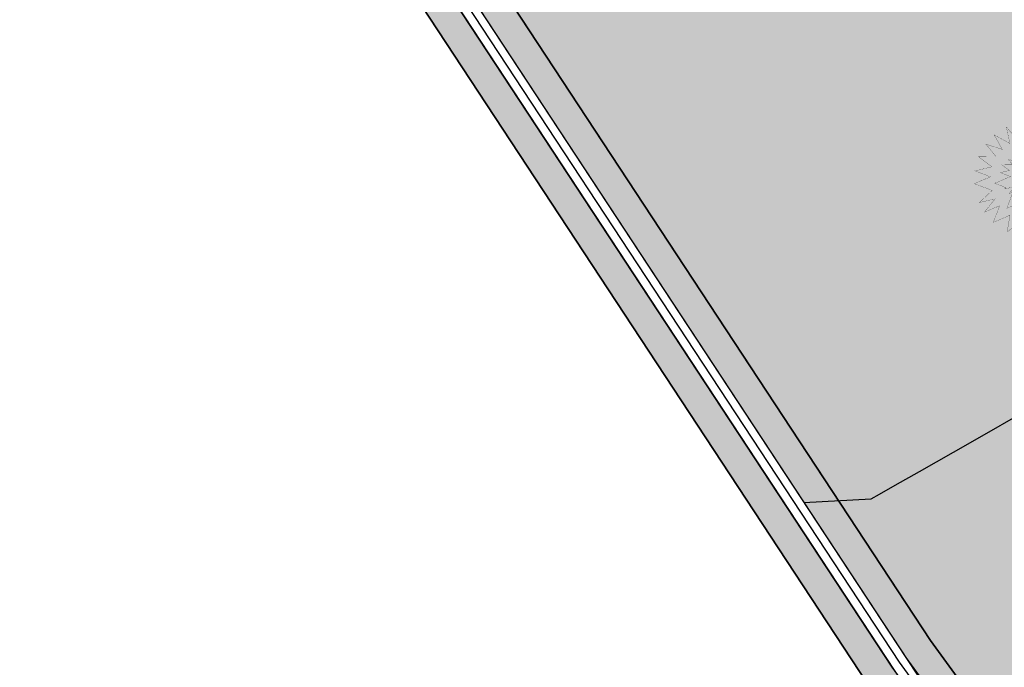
# Model space of a CAD drawing. Header units: millimetres. Extents: x 767170 to 66149698, y -983507 to 2493658.
# Tile 466 of 656: x 5038032 to 5061292, y -687620 to -672326. Entities that reach past the tile are written whole.
import ezdxf

# ---------------------------------------------------------------- set-up
doc = ezdxf.new("R2010")
doc.units = ezdxf.units.MM
doc.layers.add('(032) Горизонтали утолщенные', color=32, linetype='Continuous', lineweight=30)
doc.layers.add('A-PlantOutdoor-G', color=82, linetype='Continuous', lineweight=5)
for name, color, linetype in [('(040) Ограда', 7, 'Continuous'), ('GLUXOY OG', 7, 'Continuous'), ('деревья', 7, 'Continuous')]:
    doc.layers.add(name, color=color, linetype=linetype)
doc.styles.get("Standard").update_dxf_attribs({"font": 'isocpeui.ttf'})
doc.linetypes.add('ОГРАДА_БЕТ', pattern='A,4,["|",Standard,S=0.8,R=0,X=0,Y=-0.8],4', length=8)
doc.linetypes.add('ОГРАДА_ГЛИН', pattern='A,4,["|",Standard,S=0.8,R=0,X=0,Y=-0.8],0.5,["|",Standard,S=0.8,R=0,X=0,Y=-0.8],3.5', length=8)

# ---------------------------------------------------------------- blocks, each defined once
blk = doc.blocks.new('A$C05d28b1e')
at = {"layer": '(032) Горизонтали утолщенные', "color": 32, "linetype": 'Continuous', "lineweight": 30, "ltscale": 600}
blk.add_lwpolyline([(-126187.9559047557, -86161.6439114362), (-124604.9924244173, -86080.61911264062), (-124404.0985673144, -85966.11735451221), (-124037.1254177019, -85757.1022567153), (-123457.9440896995, -85427.35170674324), (-122659.4326536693, -84972.72428797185), (-121868.7435523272, -84522.31116807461), (-121182.9897348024, -84131.15056164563)], dxfattribs=at)
at = {"layer": '(040) Ограда', "ltscale": 600, "flags": 128}
blk.add_lwpolyline([(-65264.40736584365, 129736.0944886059), (-69527.56274084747, 127117.9602796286), (-60665.4079442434, 110685.5274772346), (-137358.727671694, 64079.83214361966), (-200340.084258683, 25825.59958398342), (-120612.5554367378, -95364.3361081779), (-115994.5822715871, -101904.9477696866)], dxfattribs=at)
at = {"layer": '(040) Ограда', "linetype": 'ОГРАДА_БЕТ', "ltscale": 600, "flags": 128}
blk.add_lwpolyline([(-64714.22453771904, 129604.5693745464), (-68996.00000000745, 126975), (-60133, 110541), (-137151.0000000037, 63738), (-199777.9999999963, 25699), (-120282.0000000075, -95139.0000000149), (-115667.8203322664, -101674.2387862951)], dxfattribs=at)
blk = doc.blocks.new('P_______________10____A_')
at = {"layer": 'деревья', "true_color": 0x2a8a14}
h = blk.add_hatch(color=84, dxfattribs=at)
h.dxf.hatch_style = 2
edge = h.paths.add_edge_path()
edge.add_line((1.985291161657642, 0.9082210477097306), (1.331519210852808, 0.8992729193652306))
edge.add_line((1.331519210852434, 0.8992729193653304), (1.719988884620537, 1.369511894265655))
edge.add_line((1.719988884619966, 1.369511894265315), (1.119273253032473, 1.176304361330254))
edge.add_line((1.119273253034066, 1.176304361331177), (1.41307650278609, 1.704951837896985))
edge.add_line((1.413076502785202, 1.704951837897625), (0.8441966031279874, 1.393718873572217))
edge.add_line((0.8441966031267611, 1.393718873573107), (0.9736509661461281, 1.997993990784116))
edge.add_line((0.973650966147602, 1.997993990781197), (0.579543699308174, 1.536993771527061))
edge.add_line((0.5795436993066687, 1.536993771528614), (0.3871190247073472, 2.20433702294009))
edge.add_line((0.3871190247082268, 2.204337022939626), (0.03427900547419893, 1.641101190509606))
edge.add_line((0.03427900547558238, 1.641101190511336), (-0.2268286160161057, 2.228278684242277))
edge.add_line((-0.2268286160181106, 2.228278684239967), (-0.2948551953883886, 1.616734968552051))
edge.add_line((-0.2948551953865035, 1.616734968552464), (-0.4784065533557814, 1.769875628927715))
edge.add_arc((1.239582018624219, 2.114296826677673), 1.752173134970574, 191.3363373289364, 205.3135513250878)
edge.add_arc((1.239582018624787, 2.11429682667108), 1.752173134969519, 205.3135513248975, 235.656880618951)
edge.add_arc((0.728650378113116, 1.366508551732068), 0.8465029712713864, 235.6568806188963, 278.5524934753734)
edge.add_arc((0.919185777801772, 0.09954787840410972), 0.4347046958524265, 37.190929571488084, 98.5524934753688, ccw=False)
edge.add_arc((1.125997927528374, 0.2632662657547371), 0.1710750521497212, -54.77873898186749, 35.37876532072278, ccw=False)
edge.add_arc((1.07143794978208, 0.0004528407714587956), 0.1965220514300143, -51.38912543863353, 38.76837886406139, ccw=False)
edge.add_arc((1.638466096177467, -0.7421239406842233), 0.7378499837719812, 127.0334252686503, 186.9905692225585)
edge.add_arc((2.443580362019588, -0.6434028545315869), 1.548994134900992, 186.9905692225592, 205.2769508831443)
edge.add_line((1.042895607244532, -1.304814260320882), (1.44702890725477, -1.478780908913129))
edge.add_line((1.44702890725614, -1.478780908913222), (1.21716964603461, -0.8748298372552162))
edge.add_line((1.217169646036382, -0.8748298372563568), (1.775022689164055, -1.110018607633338))
edge.add_line((1.775022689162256, -1.110018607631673), (1.382072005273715, -0.6252749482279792))
edge.add_line((1.382072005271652, -0.6252749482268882), (1.956130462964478, -0.7568884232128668))
edge.add_line((1.956130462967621, -0.7568884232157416), (1.489701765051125, -0.3173407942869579))
edge.add_line((1.489701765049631, -0.317340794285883), (2.140901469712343, -0.06828102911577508))
edge.add_line((2.140901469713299, -0.0682810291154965), (1.5523693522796, 0.1783573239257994))
edge.add_line((1.55236935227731, 0.17835732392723), (2.116037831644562, 0.3976668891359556))
edge.add_line((2.116037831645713, 0.3976668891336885), (1.497378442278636, 0.542702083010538))
edge.add_line((1.497378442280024, 0.5427020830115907), (1.985291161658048, 0.9082210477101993))
at = {"layer": 'деревья', "true_color": 0x3fd21e}
h = blk.add_hatch(color=82, dxfattribs=at)
h.dxf.hatch_style = 2
h.paths.add_polyline_path([(-0.8581990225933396, 1.246129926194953), (-0.5436244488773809, 1.063218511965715, -0.04563141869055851), (-0.3591596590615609, 1.14568486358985), (-0.4015749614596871, 1.347026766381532), (-0.2839697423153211, 1.248906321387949, -0.01869201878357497), (-0.3443499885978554, 1.36511721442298, -0.06106282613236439), (-0.4784065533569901, 1.76987562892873), (-0.8348031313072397, 2.067224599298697), (-0.7109143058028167, 1.479134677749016), (-1.284142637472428, 1.812441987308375), (-1.120899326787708, 1.161216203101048), (-1.813038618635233, 1.261049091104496), (-1.381283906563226, 0.8057655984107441), (-2.052663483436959, 0.7048193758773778), (-1.485255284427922, 0.5364644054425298), (-2.120629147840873, 0.3868311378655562), (-1.555209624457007, 0.1643257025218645), (-2.131224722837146, -0.0587485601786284), (-1.535189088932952, -0.167054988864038), (-2.036503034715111, -0.5397647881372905), (-1.43453019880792, -0.5040119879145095), (-1.828804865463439, -0.9921791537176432), (-1.224701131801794, -0.8560004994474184), (-1.562404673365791, -1.356476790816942), (-0.8982079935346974, -1.163675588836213), (-1.02492655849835, -1.783741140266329), (-0.4920175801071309, -1.368184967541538), (-0.4792922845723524, -1.479080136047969, 0.1001982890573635), (-0.1622534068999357, -1.641072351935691), (-0.03804104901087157, -1.463662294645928), (0.07300166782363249, -1.674190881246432, 0.07578107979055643), (0.3406125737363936, -1.635331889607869), (0.3868555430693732, -1.419496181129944), (0.662940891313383, -1.621641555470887, 0.1929814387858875), (0.8963541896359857, -1.552113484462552), (0.8407934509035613, -1.217815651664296), (1.020188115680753, -1.295039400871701, 0.03826961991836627), (1.016255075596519, -1.245171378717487, -0.04920597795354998), (0.9261831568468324, -0.9546721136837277), (0.620663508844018, -0.823155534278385, -0.02976381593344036), (0.5071370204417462, -0.8904130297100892), (0.5593157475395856, -1.204361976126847), (0.2570765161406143, -0.983067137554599, -0.01408684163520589), (0.1959051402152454, -0.9958614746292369), (0.1470133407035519, -1.224060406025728), (0.03558639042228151, -1.012803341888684, -0.02110386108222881), (-0.05801160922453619, -1.011900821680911), (-0.2278026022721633, -1.254409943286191), (-0.2589622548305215, -0.9828677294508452, -0.03163196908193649), (-0.3929869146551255, -0.9416481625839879), (-0.6055515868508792, -1.107403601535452), (-0.5558840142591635, -0.8643677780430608, -0.02490358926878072), (-0.6486138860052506, -0.8043903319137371), (-0.9084653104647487, -0.879819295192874), (-0.7815979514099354, -0.6918020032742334, -0.05367376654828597), (-0.9313678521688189, -0.5075013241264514), (-1.117071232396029, -0.5493630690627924), (-0.9942000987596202, -0.3972314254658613, -0.046223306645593), (-1.067888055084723, -0.2062876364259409), (-1.13133611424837, -0.2100559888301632), (-1.077495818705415, -0.1700275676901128, -0.04689675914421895), (-1.108192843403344, 0.03532884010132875), (-1.119994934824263, 0.03747341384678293), (-1.108533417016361, 0.04191213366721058, -0.05369933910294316), (-1.094623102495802, 0.2790992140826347), (-1.200122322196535, 0.3206155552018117), (-1.080656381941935, 0.3487502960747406, -0.01559766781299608), (-1.062793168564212, 0.4155993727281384, -0.07599520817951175), (-0.9187709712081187, 0.7183668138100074), (-1.067499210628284, 0.875200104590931), (-0.8233207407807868, 0.8399802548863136, -0.01722622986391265), (-0.7701456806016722, 0.8948591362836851)])
h.paths.add_polyline_path([(-0.1622534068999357, -1.641072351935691, -0.1001982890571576), (-0.4792922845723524, -1.479080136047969), (-0.4186767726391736, -2.007316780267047)])
h.paths.add_polyline_path([(0.3406125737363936, -1.635331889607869, -0.07578107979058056), (0.07300166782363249, -1.674190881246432), (0.2573884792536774, -2.023774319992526)], flags=17)
h.paths.add_polyline_path([(0.8963541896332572, -1.55211348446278, -0.1929814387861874), (0.6629408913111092, -1.621641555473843), (0.9418503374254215, -1.825854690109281)])
at = {"layer": 'деревья', "true_color": 0x9dee8b}
h = blk.add_hatch(color=81, dxfattribs=at)
h.dxf.hatch_style = 2
h.paths.add_polyline_path([(1.194073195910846, -0.1531098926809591, 0.03297286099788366), (1.23071292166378, -0.1214716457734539), (0.9813900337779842, -0.216828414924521), (1.029030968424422, -0.2617237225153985), (0.6651295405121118, -0.1782926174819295), (0.868153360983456, -0.4287426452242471), (0.7305782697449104, -0.370741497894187), (0.9061011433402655, -0.8319246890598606, -0.2677487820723)], flags=17)
h.paths.add_polyline_path([(1.265482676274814, 0.3623151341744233, 0.1778901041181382), (1.012989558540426, 0.5240110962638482), (0.8597915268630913, 0.4092430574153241), (1.188210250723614, 0.332250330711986), (0.8170443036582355, 0.187838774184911), (1.305037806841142, -0.0166664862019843, 0.2795100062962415)])
h.paths.add_polyline_path([(1.188210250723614, 0.332250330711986), (0.8597915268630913, 0.4092430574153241), (1.012989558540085, 0.5240110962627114, 0.09194965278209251), (0.8545384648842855, 0.5294186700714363, -0.1893840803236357), (0.2510977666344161, 0.6675730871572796, -0.1142005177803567), (-0.2839697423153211, 1.248906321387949), (-0.4015749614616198, 1.347026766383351), (-0.3136125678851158, 0.9294766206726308), (-0.8581990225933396, 1.246129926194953), (-0.753878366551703, 0.8299640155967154), (-1.067499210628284, 0.875200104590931), (-0.8360952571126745, 0.6311856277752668), (-0.4136325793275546, 0.5058372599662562), (-1.200122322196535, 0.3206155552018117), (-0.7977459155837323, 0.1622712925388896), (-1.119994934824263, 0.03747341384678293), (-0.8615605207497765, -0.009487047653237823), (-1.13133611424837, -0.2100559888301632), (-0.8284984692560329, -0.1920696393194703), (-1.117071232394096, -0.5493630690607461), (-0.608061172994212, -0.4346206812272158), (-0.9084653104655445, -0.8798192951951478), (-0.5370060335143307, -0.7719931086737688), (-0.6055515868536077, -1.107403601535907), (-0.2743114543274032, -0.8491064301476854), (-0.2278026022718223, -1.254409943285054), (-0.004900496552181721, -0.9360432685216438), (0.1470133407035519, -1.224060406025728), (0.2065694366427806, -0.9460866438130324), (0.5593157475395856, -1.204361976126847), (0.4863493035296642, -0.7653375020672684), (0.9261831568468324, -0.9546721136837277, -0.02008230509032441), (0.9061011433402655, -0.8319246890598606), (0.7305782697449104, -0.370741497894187), (0.868153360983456, -0.4287426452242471), (0.6651295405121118, -0.1782926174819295), (1.029030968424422, -0.2617237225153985), (0.9813900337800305, -0.21682841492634), (1.230712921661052, -0.1214716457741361, 0.08809799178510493), (1.305037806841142, -0.0166664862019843), (0.8170443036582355, 0.187838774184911)])
h.paths.add_polyline_path([(0.2932532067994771, 1.535622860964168), (-0.007090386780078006, 1.056186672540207), (-0.06544873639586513, 1.187422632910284), (-0.07774837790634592, 1.076851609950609), (-0.2839697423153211, 1.248906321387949, 0.1142005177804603), (0.2510977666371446, 0.6675730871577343, 0.1893840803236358), (0.8545384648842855, 0.5294186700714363, -0.09194965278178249), (1.012989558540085, 0.5240110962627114), (1.142722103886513, 0.6212000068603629), (0.7399436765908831, 0.6156872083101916), (0.9078590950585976, 0.8189472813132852), (0.5397150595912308, 0.7005415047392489), (0.7094946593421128, 1.00603015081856), (0.4488834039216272, 0.8634502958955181), (0.4765525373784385, 0.992605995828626), (0.4565691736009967, 0.9692307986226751)])
at = {"layer": 'деревья', "true_color": 0x2a8a14}
h = blk.add_hatch(color=84, dxfattribs=at)
h.dxf.hatch_style = 2
h.paths.add_polyline_path([(-0.4136325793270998, 0.5058372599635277), (-0.8360952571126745, 0.6311856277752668), (-0.9187709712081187, 0.7183668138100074, 0.07599520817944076), (-1.062793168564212, 0.4155993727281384, 0.01559766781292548), (-1.080656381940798, 0.3487502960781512)])
h.paths.add_polyline_path([(-0.7977459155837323, 0.1622712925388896), (-1.094623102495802, 0.2790992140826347, 0.0536993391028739), (-1.108533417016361, 0.04191213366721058)])
h.paths.add_polyline_path([(-0.8615605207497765, -0.009487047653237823), (-1.108192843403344, 0.03532884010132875, 0.04689675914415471), (-1.077495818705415, -0.1700275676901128)])
h.paths.add_polyline_path([(-0.8284984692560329, -0.1920696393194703), (-1.067888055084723, -0.2062876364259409, 0.04622330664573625), (-0.9942000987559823, -0.3972314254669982)])
h.paths.add_polyline_path([(-0.6080611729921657, -0.4346206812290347), (-0.9313678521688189, -0.5075013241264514, 0.05367376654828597), (-0.7815979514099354, -0.6918020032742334)])
h.paths.add_polyline_path([(-0.3591596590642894, 1.145684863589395, 0.0456314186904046), (-0.5436244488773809, 1.063218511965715), (-0.3136125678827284, 0.9294766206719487)])
h.paths.add_polyline_path([(-0.2743114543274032, -0.8491064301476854), (-0.3929869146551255, -0.9416481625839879, 0.03163196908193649), (-0.2589622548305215, -0.9828677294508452)])
h.paths.add_polyline_path([(-0.5370060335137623, -0.7719931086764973), (-0.6486138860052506, -0.8043903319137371, 0.02490358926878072), (-0.5558840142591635, -0.8643677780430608)])
h.paths.add_polyline_path([(-0.004900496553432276, -0.9360432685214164), (-0.05801160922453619, -1.011900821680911, 0.02110386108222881), (0.03558639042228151, -1.012803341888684)])
h.paths.add_polyline_path([(0.620663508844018, -0.823155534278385), (0.4863493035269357, -0.7653375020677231), (0.5071370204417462, -0.8904130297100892, 0.02976381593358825)])
at = {"layer": 'деревья', "true_color": 0x3fd21e}
h = blk.add_hatch(color=82, dxfattribs=at)
h.dxf.hatch_style = 2
edge = h.paths.add_edge_path()
edge.add_arc((1.063197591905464, 0.07982069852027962), 0.6295382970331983, 13.450291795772, 31.2057089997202)
edge.add_arc((1.037090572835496, 0.08491502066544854), 0.6494747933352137, 29.62784242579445, 44.80219076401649)
edge.add_line((1.497921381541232, 0.5425747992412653), (2.116037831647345, 0.3976668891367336))
edge.add_line((2.1160378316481, 0.3976668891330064), (1.675468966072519, 0.2262523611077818))
at = {"layer": 'деревья', "color": 7, "const_width": 0.006886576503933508, "flags": 128}
for points in [[(0.5795436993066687, 1.536993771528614), (0.973650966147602, 1.997993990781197), (0.8441966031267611, 1.393718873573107), (1.413076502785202, 1.704951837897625), (1.119273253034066, 1.176304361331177), (1.719988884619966, 1.369511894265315), (1.331519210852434, 0.8992729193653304), (1.985291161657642, 0.9082210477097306), (1.497378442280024, 0.5427020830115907), (2.116037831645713, 0.3976668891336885), (1.55236935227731, 0.17835732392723), (2.140901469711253, -0.0682810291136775), (1.489701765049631, -0.317340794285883), (1.956130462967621, -0.7568884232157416), (1.382072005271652, -0.6252749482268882), (1.775022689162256, -1.110018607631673), (1.217169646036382, -0.8748298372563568), (1.44702890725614, -1.478780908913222), (0.8407934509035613, -1.217815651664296), (0.9418503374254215, -1.825854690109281), (0.3868555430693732, -1.419496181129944), (0.2573884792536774, -2.023774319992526), (-0.03804104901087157, -1.463662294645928), (-0.4186767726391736, -2.007316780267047), (-0.4920175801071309, -1.368184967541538), (-1.024926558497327, -1.783741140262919), (-0.8982079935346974, -1.163675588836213), (-1.56240467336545, -1.356476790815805), (-1.224701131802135, -0.8560004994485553), (-1.828804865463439, -0.9921791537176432), (-1.43453019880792, -0.5040119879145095), (-2.036503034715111, -0.5397647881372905), (-1.535189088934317, -0.1670549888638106), (-2.131224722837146, -0.0587485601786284), (-1.555209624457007, 0.1643257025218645), (-2.120629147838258, 0.386831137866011), (-1.485255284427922, 0.5364644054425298), (-2.052663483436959, 0.7048193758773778), (-1.381283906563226, 0.8057655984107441), (-1.813038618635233, 1.261049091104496), (-1.120899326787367, 1.161216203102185), (-1.284142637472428, 1.812441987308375), (-0.7109143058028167, 1.479134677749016), (-0.8348031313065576, 2.067224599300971), (-0.2948551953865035, 1.616734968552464), (-0.2268286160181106, 2.228278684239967), (0.03427900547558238, 1.641101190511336), (0.3871190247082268, 2.204337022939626), (0.5795436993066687, 1.536993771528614)], [(0.4565691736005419, 0.9692307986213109), (0.4765525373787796, 0.9926059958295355), (0.4488834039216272, 0.8634502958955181), (0.7094946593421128, 1.00603015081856), (0.5397150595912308, 0.7005415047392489), (0.9078590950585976, 0.8189472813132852), (0.7399436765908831, 0.6156872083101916), (1.142722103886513, 0.6212000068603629), (0.8597915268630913, 0.4092430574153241), (1.188210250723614, 0.332250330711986), (0.8170443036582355, 0.187838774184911), (1.400328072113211, -0.05660013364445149), (0.9813900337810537, -0.216828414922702), (1.029030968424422, -0.2617237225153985), (0.6651295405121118, -0.1782926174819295), (0.868153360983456, -0.4287426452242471), (0.7305782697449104, -0.370741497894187), (0.9580365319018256, -0.9683839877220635), (0.4863493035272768, -0.7653375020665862), (0.5593157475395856, -1.204361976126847), (0.2065694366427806, -0.9460866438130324), (0.1470133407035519, -1.224060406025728), (-0.004900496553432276, -0.9360432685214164), (-0.2278026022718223, -1.254409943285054), (-0.2743114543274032, -0.8491064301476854), (-0.6055515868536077, -1.107403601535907), (-0.5370060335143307, -0.7719931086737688), (-0.9084653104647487, -0.879819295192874), (-0.6080611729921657, -0.4346206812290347), (-1.117071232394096, -0.5493630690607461), (-0.8284984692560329, -0.1920696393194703), (-1.13133611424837, -0.2100559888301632), (-0.8615605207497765, -0.009487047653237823), (-1.119994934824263, 0.03747341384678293), (-0.7977459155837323, 0.1622712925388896), (-1.200122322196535, 0.3206155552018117), (-0.4136325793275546, 0.5058372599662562), (-0.8360952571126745, 0.6311856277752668), (-1.067499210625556, 0.8752001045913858), (-0.753878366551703, 0.8299640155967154), (-0.8581990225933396, 1.246129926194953), (-0.3136125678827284, 0.9294766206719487), (-0.4015749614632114, 1.347026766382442), (-0.07774837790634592, 1.076851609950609), (-0.06544873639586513, 1.187422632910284), (-0.007090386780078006, 1.056186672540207), (0.2932532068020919, 1.535622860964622)], [(0.01520713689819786, 0.3238319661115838), (-0.01954987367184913, 0.2612928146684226), (-0.05181292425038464, 0.2686897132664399), (-0.03023354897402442, 0.2420694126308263), (-0.03984313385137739, 0.2247786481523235), (-0.02110302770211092, 0.2308060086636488), (0.4086747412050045, -0.2993675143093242), (0.4690441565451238, -0.4579870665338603), (0.1319051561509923, -0.3128593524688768), (0.1767811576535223, -0.5828692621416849), (0.08468354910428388, -0.5154368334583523), (0.02824005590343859, -0.4084242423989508), (-0.03692843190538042, -0.5015031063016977), (-0.05660532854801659, -0.3300278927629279), (-0.1861766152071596, -0.431066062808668), (-0.1758040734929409, -0.3803106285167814), (-0.2545259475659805, -0.4031617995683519), (0.008578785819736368, -0.0132408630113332), (-0.4053375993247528, -0.1065469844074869), (-0.2579724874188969, 0.07591162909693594), (-0.04028220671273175, 0.1602168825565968), (-0.2796154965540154, 0.2543999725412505)]]:
    blk.add_lwpolyline(points, close=True, dxfattribs=at)

msp = doc.modelspace()

# ---------------------------------------------------------------- hatches: boundary and pattern name
at = {"true_color": 0xb1ab95}
h = msp.add_hatch(color=253, dxfattribs=at)
h.dxf.hatch_style = 1
edge = h.paths.add_edge_path(flags=17)
edge.add_line((5098328.855746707, -738071.1961680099), (5097915.343157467, -737503.0177003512))
edge.add_line((5097915.343157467, -737503.0177003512), (5096931.781343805, -738360.7934891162))
edge.add_line((5096931.781343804, -738360.7934891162), (5059545.139966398, -686990.4479144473))
edge.add_line((5059545.139966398, -686990.4479144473), (5004229.901150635, -602908.4459518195))
edge.add_arc((5009661.286187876, -598492.5591125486), 7000.000000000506, 211.2865698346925, 219.1121955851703, ccw=False)
edge.add_line((5003679.222112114, -602127.790796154), (5003229.880127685, -601388.3626725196))
edge.add_line((5003229.880127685, -601388.3626725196), (4983953.635743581, -572087.4818874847))
edge.add_line((4983953.635743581, -572087.4818874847), (5111746.18187082, -494446.4979745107))
edge.add_line((5111746.18187082, -494446.4979745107), (5116840.859182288, -503524.8294597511))
edge.add_line((5116840.859182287, -503524.8294597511), (5114029.806232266, -505186.5951910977))
edge.add_line((5114029.806232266, -505186.5951910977), (5117083.120363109, -510351.5998201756))
edge.add_line((5117083.120363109, -510351.5998201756), (5119777.965073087, -508758.5310769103))
edge.add_line((5119777.965073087, -508758.5310769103), (5173113.12015669, -603797.7628209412))
edge.add_line((5173113.120156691, -603797.7628209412), (5142488.820909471, -624059.1584787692))
edge.add_line((5142488.820909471, -624059.1584787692), (5142257.353599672, -629108.34697653))
edge.add_line((5142257.353599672, -629108.34697653), (5143613.737975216, -630946.3346518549))
edge.add_line((5143613.737975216, -630946.3346518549), (5122742.682076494, -649693.5531833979))
edge.add_line((5122742.682076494, -649693.5531833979), (5153709.994747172, -689621.1933798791))
edge.add_line((5153709.994747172, -689621.1933798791), (5107133.666540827, -729612.6465786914))
edge.add_line((5107133.666540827, -729612.6465786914), (5104266.417665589, -726274.3403928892))
edge.add_line((5104266.41766559, -726274.3403928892), (5099895.98131521, -730028.0789694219))
edge.add_line((5099895.98131521, -730028.0789694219), (5102913.13198404, -734173.7327859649))
edge.add_line((5102913.131984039, -734173.7327859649), (5104023.676054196, -733205.2142825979))
edge.add_line((5104023.676054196, -733205.2142825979), (5101482.865144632, -730246.9762134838))
edge.add_line((5101482.865144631, -730246.9762134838), (5104137.965417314, -727966.5283315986))
edge.add_line((5104137.965417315, -727966.5283315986), (5106679.313868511, -730925.3922544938))
edge.add_line((5106679.313868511, -730925.3922544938), (5154671.280522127, -689718.4409498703))
edge.add_line((5154671.280522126, -689718.4409498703), (5123694.92457155, -649779.140819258))
edge.add_line((5123694.92457155, -649779.140819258), (5144554.490352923, -631042.2431714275))
edge.add_line((5144554.490352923, -631042.2431714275), (5142967.986943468, -628892.4294711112))
edge.add_line((5142967.986943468, -628892.4294711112), (5143171.793237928, -624446.6336537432))
edge.add_line((5143171.793237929, -624446.6336537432), (5174041.970081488, -604022.5624936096))
edge.add_line((5174041.970081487, -604022.5624936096), (5112002.000876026, -493472.007208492))
edge.add_line((5112002.000876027, -493472.007208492), (4982970.036415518, -571866.0057673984))
edge.add_line((4982970.036415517, -571866.0057673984), (5058969.431378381, -687388.9866535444))
edge.add_line((5058969.431378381, -687388.9866535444), (5096815.683725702, -739390.8512276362))
edge.add_line((5096815.683725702, -739390.8512276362), (5098328.855746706, -738071.1961680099))
h.paths.add_polyline_path([(5058640.455042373, -687616.723075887), (4982407.979656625, -571739.447984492), (5112148.183164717, -492915.1553421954), (5174572.741467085, -604151.0194494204), (5143562.063139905, -624668.0480394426), (5143374.063139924, -628769.0480394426), (5145092.063140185, -631097.0480397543), (5124239.063140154, -649828.0480397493), (5155218.778735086, -689771.6799208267), (5106939.910666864, -731228.802227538), (5107460.903759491, -731835.388728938), (5104805.803486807, -734115.8366108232), (5104284.306111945, -733508.6629791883), (5103149.424892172, -734498.4061960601), (5104323.645578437, -736111.8199774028), (5109153.0916982, -731963.8409772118), (5108306.406786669, -730978.0550895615), (5156180.045844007, -689868.9034238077), (5125191.30563521, -649913.6356756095), (5146032.815517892, -631192.9565593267), (5144084.69648372, -628553.1305340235), (5144245.035468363, -625055.5232144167), (5175501.59139188, -604375.8191220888), (5112404.002169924, -491940.6645761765), (4981424.380328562, -571517.9718644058), (5058064.746454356, -688015.2618149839), (5096633.244611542, -741009.5133881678), (5098978.661244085, -738964.0480457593), (5098565.148654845, -738395.8695781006), (5096749.342229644, -739979.4556496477)])
at = {"true_color": 0x7abf6e, "transparency": 33554687}
h = msp.add_hatch(color=83, dxfattribs=at)
h.dxf.hatch_style = 1
edge = h.paths.add_edge_path()
edge.add_arc((5048227.159199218, -639966.8321882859), 3000.000000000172, 15.94914245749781, 119.0884551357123)
edge.add_line((5046768.681272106, -637345.221588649), (5044829.514659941, -638424.0361544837))
edge.add_line((5044829.514659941, -638424.0361544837), (5027327.779534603, -606964.7089588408))
edge.add_line((5027327.779534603, -606964.7089588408), (5029949.390134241, -605506.231031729))
edge.add_arc((5028490.912207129, -602884.6204320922), 2999.999999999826, 299.0884551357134, 389.0884551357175)
edge.add_line((5031112.522806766, -601426.1425049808), (5029394.168358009, -598337.4044767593))
edge.add_arc((5026772.557758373, -599795.8824038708), 2999.999999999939, 29.08845513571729, 121.286569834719)
edge.add_line((5025214.601322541, -597232.1406571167), (5013296.517871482, -604474.6231883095))
edge.add_arc((5009661.286187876, -598492.5591125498), 7000.000000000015, 219.1121955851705, 301.28656983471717, ccw=False)
edge.add_line((5004229.901150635, -602908.4459518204), (5059545.139966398, -686990.4479144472))
edge.add_line((5059545.139966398, -686990.4479144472), (5096931.781343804, -738360.7934891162))
edge.add_line((5096931.781343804, -738360.7934891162), (5097915.343157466, -737503.0177003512))
edge.add_line((5097915.343157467, -737503.0177003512), (5077182.732736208, -709015.8008024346))
edge.add_line((5077182.732736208, -709015.8008024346), (5056747.372759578, -658886.9876102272))
edge.add_line((5056747.372759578, -658886.9876102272), (5051111.677144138, -639142.4801849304))

# ---------------------------------------------------------------- next in the draw order: block references
at = {"color": 5, "lineweight": 50}
msp.add_blockref('A$C05d28b1e', (5182748.063139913, -597565.0480394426), dxfattribs=at)

# ---------------------------------------------------------------- next in the draw order: linework, layer by layer
for points in [[(5099025.23826232, -738923.4276820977), (5096633.244611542, -741009.5133881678), (5058064.746454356, -688015.2618149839), (4981424.380328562, -571517.9718644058), (5112404.002169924, -491940.6645761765), (5175501.59139188, -604375.8191220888), (5144245.035468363, -625055.5232144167), (5144084.69648372, -628553.1305340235), (5146032.815517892, -631192.9565593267), (5125191.30563521, -649913.6356756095), (5156180.045844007, -689868.9034238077), (5108306.406786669, -730978.0550895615), (5109153.0916982, -731963.8409772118), (5104323.645578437, -736111.8199774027)], [(5116840.859182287, -503524.8294597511), (5111746.18187082, -494446.4979745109), (4983953.635743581, -572087.4818874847), (5059545.139966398, -686990.4479144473), (5096931.781343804, -738360.7934891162), (5097915.343157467, -737503.0177003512)], [(4981424.380328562, -571517.9718644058), (5058064.746454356, -688015.2618149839), (5096633.244611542, -741009.5133881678), (5098978.661244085, -738964.0480457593), (5098565.148654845, -738395.8695781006), (5096749.342229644, -739979.4556496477), (5058640.455042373, -687616.723075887), (4982407.979656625, -571739.447984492)], [(5004229.901150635, -602908.4459518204), (5059545.139966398, -686990.4479144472)], [(5059545.139966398, -686990.4479144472), (5096931.781343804, -738360.7934891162)]]:
    msp.add_lwpolyline(points)
msp.add_lwpolyline([(4982970.036415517, -571866.0057673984), (5058969.431378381, -687388.9866535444), (5096815.683725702, -739390.8512276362), (5098328.855746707, -738071.1961680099), (5097915.343157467, -737503.0177003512), (5096931.781343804, -738360.7934891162), (5059545.139966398, -686990.4479144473), (5004229.901150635, -602908.4459518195, -0.0341590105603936)], format="xyb")
msp.add_lwpolyline([(5051111.677144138, -639142.4801849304, 0.4830922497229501), (5046768.681272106, -637345.221588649), (5044829.514659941, -638424.0361544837), (5027327.779534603, -606964.7089588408), (5029949.390134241, -605506.231031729, 0.4142135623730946), (5031112.522806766, -601426.1425049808), (5029394.16835801, -598337.4044767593, 0.4254953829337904), (5025214.601322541, -597232.1406571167), (5013296.517871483, -604474.6231883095, -0.3747521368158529), (5004229.901150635, -602908.4459518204), (5059545.139966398, -686990.4479144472), (5096931.781343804, -738360.7934891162), (5097915.343157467, -737503.0177003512), (5077182.732736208, -709015.8008024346), (5056747.372759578, -658886.9876102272)], format="xyb", close=True)
at = {"layer": 'GLUXOY OG', "color": 186, "linetype": 'ОГРАДА_ГЛИН', "lineweight": 30, "ltscale": 400}
for points in [[(5096749.342229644, -739979.4556496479), (5058640.455042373, -687616.723075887), (4982407.979656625, -571739.447984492), (5112148.183164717, -492915.1553421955), (5174572.741467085, -604151.0194494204), (5143562.063139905, -624668.0480394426), (5143374.063139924, -628769.0480394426), (5145092.063140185, -631097.0480397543), (5124239.063140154, -649828.0480397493), (5155218.778735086, -689771.6799208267)], [(5154671.280522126, -689718.4409498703), (5123694.92457155, -649779.140819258), (5144554.490352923, -631042.2431714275), (5142967.986943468, -628892.4294711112), (5143171.793237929, -624446.6336537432), (5174041.970081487, -604022.5624936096), (5112002.000876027, -493472.0072084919), (4982970.036415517, -571866.0057673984), (5058969.431378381, -687388.9866535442), (5096815.683725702, -739390.8512276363)]]:
    msp.add_lwpolyline(points, dxfattribs=at)
at = {"layer": 'GLUXOY OG', "color": 186, "lineweight": 30, "ltscale": 400}
msp.add_lwpolyline([(5154945.029628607, -689745.0604353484), (5123966.993855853, -649803.5944295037), (5144823.276746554, -631069.6456055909), (5143171.025041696, -628830.7387552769), (5143366.928188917, -624557.3408465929), (5174307.355774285, -604086.790971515), (5112075.092020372, -493193.5812753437), (4982689.008036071, -571802.7268759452), (5058804.943210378, -687502.8548647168), (5096782.512977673, -739685.153438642)], dxfattribs=at)

# ---------------------------------------------------------------- next in the draw order: block references
at = {"layer": 'A-PlantOutdoor-G', "color": 104, "xscale": -648, "yscale": 648, "zscale": 648}
msp.add_blockref('P_______________10____A_', (5061970.838071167, -676153.0896786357), dxfattribs=at)

doc.saveas('drawing.dxf')
